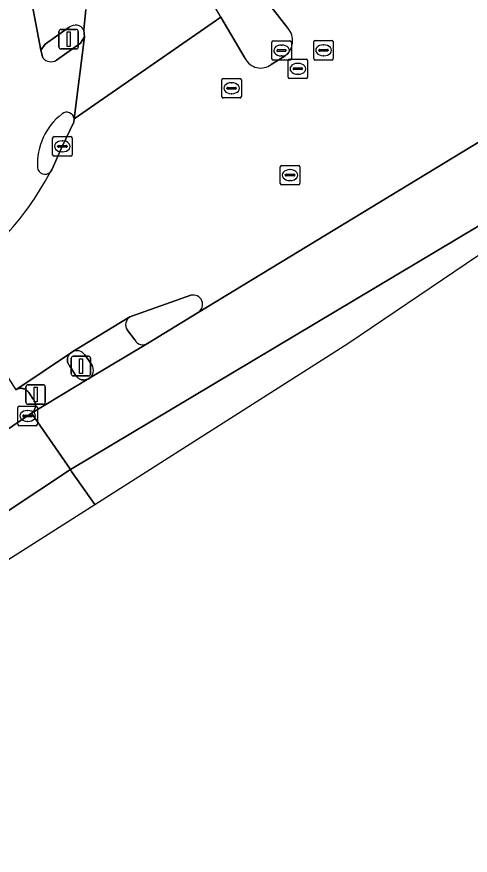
# Model space of a CAD drawing. Extents: x 157445 to 158888, y 383061 to 384688.
# Drawn here: x 158069.03 to 158092.26, y 383264.42 to 383307.41 of the extents above; entities that cross this region are included whole.
import ezdxf

# ---------------------------------------------------------------- set-up
doc = ezdxf.new("R2010")
doc.units = 0
for name, color, linetype in [('IMGEO_Berm_gesloten', 7, 'Continuous'), ('IMGEO_Fietspad_gesloten', 7, 'Continuous'), ('IMGEO_Fietspad_open', 7, 'Continuous'), ('IMGEO_Kolk', 7, 'Continuous'), ('IMGEO_Lichtmast', 7, 'Continuous'), ('IMGEO_OVBaan_gesloten', 7, 'Continuous'), ('IMGEO_Rijbaan_lokaal_gesloten', 7, 'Continuous'), ('IMGEO_Rijbaan_regionaal_gesloten', 7, 'Continuous'), ('IMGEO_Rioolput', 7, 'Continuous'), ('IMGEO_Verkeerseiland_open', 7, 'Continuous'), ('IMGEO_Verkeersregelinstallatiepaal', 7, 'Continuous'), ('IMGEO_Voetpad_open', 7, 'Continuous')]:
    doc.layers.add(name, color=color, linetype=linetype)

msp = doc.modelspace()

# ---------------------------------------------------------------- linework, layer by layer
at = {"layer": 'IMGEO_Berm_gesloten'}
msp.add_lwpolyline([(158065.437, 383284.135), (158069.586, 383286.943), (158069.78, 383287.088), (158069.815, 383287.113), (158069.847, 383287.142), (158069.876, 383287.173), (158069.903, 383287.207), (158069.927, 383287.243), (158069.947, 383287.281), (158069.964, 383287.32), (158069.977, 383287.361), (158069.986, 383287.403), (158069.992, 383287.446), (158069.994, 383287.488), (158069.992, 383287.531), (158069.986, 383287.574), (158069.976, 383287.616), (158069.963, 383287.657), (158069.946, 383287.696), (158069.926, 383287.734), (158069.902, 383287.77), (158069.881, 383287.797), (158069.647, 383288.14), (158069.623, 383288.175), (158069.595, 383288.208), (158069.565, 383288.238), (158069.532, 383288.265), (158069.497, 383288.29), (158069.46, 383288.311), (158069.421, 383288.328), (158069.38, 383288.342), (158069.339, 383288.353), (158069.297, 383288.36), (158069.254, 383288.362), (158069.211, 383288.362), (158069.169, 383288.357), (158069.127, 383288.348), (158069.086, 383288.336), (158069.046, 383288.32), (158069.008, 383288.301)], dxfattribs=at)
at = {"layer": 'IMGEO_Fietspad_gesloten'}
for points in [[(158070.364, 383305.299), (158070.262, 383305.696), (158069.602, 383309.232), (158068.227, 383316.754)], [(158071.971, 383302.175), (158072.504, 383306.388), (158072.292, 383306.055), (158071.066, 383305.185)]]:
    msp.add_lwpolyline(points, dxfattribs=at)
for centre, radius, start, end in [((158070.779, 383305.638), 0.536, 219.2528, 302.2994), ((158073.324, 383299.869), 3.233, 127.5896, 183.1733), ((158071.594, 383302.14), 0.378, 5.2351, 129.8278), ((158070.476, 383299.715), 0.381, 183.8175, 317.139), ((158057.489, 383306.388), 14.968, 316.3892, 332.4141)]:
    msp.add_arc(centre, radius, start, end, dxfattribs=at)
at = {"layer": 'IMGEO_Fietspad_open'}
for points in [[(158074.829, 383292.021), (158071.896, 383290.241)], [(158075.073, 383290.846), (158074.69, 383291.354)], [(158072.728, 383288.856), (158075.736, 383290.661)], [(158072.513, 383290.086), (158072.872, 383289.563)]]:
    msp.add_lwpolyline(points, dxfattribs=at)
for centre, radius, start, end in [((158075.076, 383291.622), 0.469, 121.6887, 214.7678), ((158075.495, 383291.078), 0.482, 208.7972, 300.0209), ((158072.113, 383289.801), 0.491, 35.5012, 116.2953), ((158072.471, 383289.276), 0.493, 301.4004, 35.5748)]:
    msp.add_arc(centre, radius, start, end, dxfattribs=at)
at = {"layer": 'IMGEO_Kolk'}
for p, q in [((158070.868, 383300.339), (158070.868, 383301.191)), ((158070.943, 383301.265), (158071.795, 383301.265)), ((158071.356, 383301.045), (158071.381, 383301.045)), ((158071.869, 383301.191), (158071.869, 383300.339)), ((158071.127, 383300.759), (158071.127, 383300.771)), ((158071.565, 383300.722), (158071.167, 383300.722)), ((158071.17, 383300.808), (158071.568, 383300.808)), ((158071.379, 383300.485), (158071.354, 383300.485)), ((158071.611, 383300.771), (158071.611, 383300.759)), ((158071.795, 383300.265), (158070.943, 383300.265)), ((158069.088, 383286.518), (158069.088, 383287.37)), ((158069.163, 383287.444), (158070.015, 383287.444)), ((158069.576, 383287.224), (158069.601, 383287.224)), ((158070.089, 383287.37), (158070.089, 383286.518)), ((158069.347, 383286.938), (158069.347, 383286.95)), ((158069.785, 383286.901), (158069.387, 383286.901)), ((158069.39, 383286.987), (158069.788, 383286.987)), ((158069.831, 383286.95), (158069.831, 383286.938)), ((158070.015, 383286.444), (158069.163, 383286.444)), ((158069.599, 383286.664), (158069.574, 383286.664))]:
    msp.add_line(p, q, dxfattribs=at)
for points in [[(158070.868, 383300.339), (158070.868, 383301.191)], [(158070.943, 383301.265), (158071.795, 383301.265)], [(158071.869, 383301.191), (158071.869, 383300.339)], [(158071.795, 383300.265), (158070.943, 383300.265)], [(158069.088, 383286.518), (158069.088, 383287.37)], [(158069.163, 383287.444), (158070.015, 383287.444)], [(158070.089, 383287.37), (158070.089, 383286.518)], [(158070.015, 383286.444), (158069.163, 383286.444)]]:
    msp.add_lwpolyline(points, dxfattribs=at)
for centre, radius, start, end in [((158070.945, 383301.189), 0.0765, 91.552, 178.448), ((158070.945, 383301.189), 0.0765, 91.552, 178.448), ((158071.793, 383301.189), 0.0765, 1.552, 88.448), ((158071.793, 383301.189), 0.0765, 1.552, 88.448), ((158071.167, 383300.768), 0.0403, 85.8775, 175.7526), ((158071.164, 383300.758), 0.0366, 178.938, 274.7102), ((158071.568, 383300.765), 0.043, 264.8664, 352.4533), ((158071.572, 383300.77), 0.0386, 1.7309, 96.639), ((158070.945, 383300.341), 0.0765, 181.552, 268.448), ((158070.945, 383300.341), 0.0765, 181.552, 268.448), ((158071.793, 383300.341), 0.0765, 271.552, 358.448), ((158071.793, 383300.341), 0.0765, 271.552, 358.448), ((158069.165, 383287.368), 0.0765, 91.552, 178.448), ((158069.165, 383287.368), 0.0765, 91.552, 178.448), ((158070.013, 383287.368), 0.0765, 1.552, 88.448), ((158070.013, 383287.368), 0.0765, 1.552, 88.448), ((158069.387, 383286.947), 0.0403, 85.8775, 175.7526), ((158069.384, 383286.937), 0.0366, 178.938, 274.7102), ((158069.788, 383286.944), 0.043, 264.8664, 352.4533), ((158069.792, 383286.949), 0.0386, 1.7309, 96.639), ((158069.165, 383286.52), 0.0765, 181.552, 268.448), ((158069.165, 383286.52), 0.0765, 181.552, 268.448), ((158070.013, 383286.52), 0.0765, 271.552, 358.448), ((158070.013, 383286.52), 0.0765, 271.552, 358.448)]:
    msp.add_arc(centre, radius, start, end, dxfattribs=at)
for centre, major_axis, ratio, start_param, end_param in [((158071.355, 383300.765), (-0.387, 0.002), 0.722429, 4.712389, 7.853982), ((158071.38, 383300.765), (-0.39, 0.002), 0.717154, 1.570796, 4.712389), ((158069.575, 383286.944), (-0.387, 0.002), 0.722429, 4.712389, 7.853982), ((158069.6, 383286.944), (-0.39, 0.002), 0.717154, 1.570796, 4.712389)]:
    msp.add_ellipse(centre, major_axis=major_axis, ratio=ratio, start_param=start_param, end_param=end_param, dxfattribs=at)
at = {"layer": 'IMGEO_Lichtmast'}
for p, q in [((158071.823, 383289.101), (158071.823, 383289.901)), ((158071.823, 383289.901), (158071.823, 383289.101)), ((158071.923, 383290.001), (158072.713, 383290.001)), ((158072.713, 383290.001), (158071.923, 383290.001)), ((158072.813, 383289.901), (158072.813, 383289.101)), ((158072.813, 383289.101), (158072.813, 383289.901)), ((158072.713, 383289.001), (158071.923, 383289.001)), ((158071.923, 383289.001), (158072.713, 383289.001))]:
    msp.add_line(p, q, dxfattribs=at)
msp.add_lwpolyline([(158072.243, 383289.876), (158072.393, 383289.876), (158072.393, 383289.126), (158072.243, 383289.126), (158072.243, 383289.876)], dxfattribs=at)
for centre, start, end in [((158071.923, 383289.901), 90, 180), ((158071.923, 383289.901), 90, 180), ((158072.713, 383289.901), 0, 90), ((158072.713, 383289.901), 360, 90), ((158071.923, 383289.101), 180, 270), ((158071.923, 383289.101), 180, 270), ((158072.713, 383289.101), 270, 0), ((158072.713, 383289.101), 270, 0)]:
    msp.add_arc(centre, 0.1, start, end, dxfattribs=at)
at = {"layer": 'IMGEO_OVBaan_gesloten'}
for points in [[(158104.891, 383304.477), (158104.822, 383304.574), (158102.711, 383307.543), (158099.916, 383305.627), (158097.04, 383303.64), (158096.195, 383303.108), (158096.062, 383303.027), (158078.32, 383292.247), (158075.736, 383290.661), (158072.728, 383288.856), (158069.78, 383287.088), (158071.777, 383284.192), (158093.676, 383297.265)], [(158073.023, 383282.413), (158085.984, 383290.662), (158105.383, 383303.781), (158104.891, 383304.477), (158093.676, 383297.265), (158071.777, 383284.192), (158071.841, 383284.099)]]:
    msp.add_lwpolyline(points, close=True, dxfattribs=at)
for points in [[(158071.777, 383284.192), (158069.78, 383287.088), (158069.586, 383286.943), (158065.437, 383284.135), (158063.784, 383283.008), (158062.113, 383281.899), (158055.454, 383277.465), (158020.805, 383254.295), (158014.305, 383250), (158008.366, 383246.348), (158003.797, 383243.518)], [(157953.334, 383204.497), (157996.809, 383233.905), (158073.023, 383282.413), (158071.841, 383284.099), (158071.777, 383284.192), (158057.477, 383274.715), (158040.808, 383263.504), (158024.37, 383252.567), (158015.679, 383246.898), (158010.577, 383243.644), (158006.672, 383241.272), (157986.099, 383229.222), (157960.516, 383213.232)], [(157960.516, 383213.232), (157986.099, 383229.222), (158006.672, 383241.272), (158010.577, 383243.644), (158015.679, 383246.898), (158024.37, 383252.567), (158040.808, 383263.504), (158057.477, 383274.715), (158071.777, 383284.192)]]:
    msp.add_lwpolyline(points, dxfattribs=at)
at = {"layer": 'IMGEO_Rijbaan_lokaal_gesloten'}
msp.add_lwpolyline([(158072.574, 383307.785), (158072.476, 383306.738), (158072.492, 383306.533), (158072.504, 383306.388), (158071.971, 383302.175), (158079.489, 383307.394), (158079.472, 383307.424), (158077.758, 383310.375)], dxfattribs=at)
at = {"layer": 'IMGEO_Rijbaan_regionaal_gesloten'}
for points in [[(158088.84, 383311.755), (158087.762, 383311.964), (158086.84, 383312.199), (158081.456, 383308.715), (158082.922, 383306.821)], [(158080.736, 383305.272), (158079.489, 383307.394), (158071.971, 383302.175), (158071.95, 383302.011), (158071.366, 383300.764), (158070.824, 383299.56), (158070.756, 383299.456)], [(158082.779, 383305.402), (158082.428, 383305.188), (158082.059, 383304.962)], [(158078.32, 383292.247), (158096.062, 383303.027)], [(158065.502, 383293.72), (158067.24, 383291.002), (158068.979, 383288.283), (158071.778, 383290.166), (158071.896, 383290.241), (158074.829, 383292.021), (158077.945, 383293.131)]]:
    msp.add_lwpolyline(points, dxfattribs=at)
for centre, radius, start, end in [((158082.181, 383306.179), 0.98, 307.5751, 40.9158), ((158081.525, 383305.662), 0.88, 206.3007, 307.3245), ((158057.489, 383306.388), 14.968, 316.3892, 332.4141), ((158078.064, 383292.66), 0.486, 301.8143, 104.1598)]:
    msp.add_arc(centre, radius, start, end, dxfattribs=at)
at = {"layer": 'IMGEO_Rioolput'}
for p, q in [((158082.095, 383305.254), (158082.095, 383306.106)), ((158082.17, 383306.18), (158083.022, 383306.18)), ((158083.096, 383306.106), (158083.096, 383305.254)), ((158084.245, 383305.265), (158084.245, 383306.117)), ((158084.32, 383306.191), (158085.172, 383306.191)), ((158085.246, 383306.117), (158085.246, 383305.265)), ((158082.354, 383305.674), (158082.354, 383305.686)), ((158082.792, 383305.637), (158082.394, 383305.637)), ((158082.397, 383305.723), (158082.795, 383305.723)), ((158082.583, 383305.96), (158082.608, 383305.96)), ((158082.838, 383305.686), (158082.838, 383305.674)), ((158084.504, 383305.685), (158084.504, 383305.697)), ((158084.942, 383305.648), (158084.544, 383305.648)), ((158084.547, 383305.734), (158084.945, 383305.734)), ((158084.733, 383305.971), (158084.758, 383305.971)), ((158084.988, 383305.697), (158084.988, 383305.685)), ((158083.022, 383305.18), (158082.17, 383305.18)), ((158082.606, 383305.4), (158082.581, 383305.4)), ((158083.005, 383305.242), (158083.857, 383305.242)), ((158085.172, 383305.191), (158084.32, 383305.191)), ((158084.756, 383305.411), (158084.731, 383305.411)), ((158082.93, 383304.316), (158082.93, 383305.168)), ((158083.189, 383304.736), (158083.189, 383304.748)), ((158083.232, 383304.785), (158083.63, 383304.785)), ((158083.418, 383305.022), (158083.443, 383305.022)), ((158083.673, 383304.748), (158083.673, 383304.736)), ((158083.931, 383305.168), (158083.931, 383304.316)), ((158083.627, 383304.699), (158083.229, 383304.699)), ((158083.441, 383304.462), (158083.416, 383304.462)), ((158079.535, 383303.319), (158079.535, 383304.171)), ((158079.61, 383304.245), (158080.462, 383304.245)), ((158080.023, 383304.025), (158080.048, 383304.025)), ((158080.536, 383304.171), (158080.536, 383303.319)), ((158083.857, 383304.242), (158083.005, 383304.242)), ((158079.794, 383303.739), (158079.794, 383303.751)), ((158080.232, 383303.702), (158079.834, 383303.702)), ((158079.837, 383303.788), (158080.235, 383303.788)), ((158080.046, 383303.465), (158080.021, 383303.465)), ((158080.278, 383303.751), (158080.278, 383303.739)), ((158080.462, 383303.245), (158079.61, 383303.245)), ((158082.529, 383298.866), (158082.529, 383299.718)), ((158082.604, 383299.792), (158083.456, 383299.792)), ((158083.53, 383299.718), (158083.53, 383298.866)), ((158082.788, 383299.286), (158082.788, 383299.298)), ((158083.226, 383299.249), (158082.828, 383299.249)), ((158082.831, 383299.335), (158083.229, 383299.335)), ((158083.017, 383299.572), (158083.042, 383299.572)), ((158083.272, 383299.298), (158083.272, 383299.286)), ((158083.456, 383298.792), (158082.604, 383298.792)), ((158083.04, 383299.012), (158083.015, 383299.012))]:
    msp.add_line(p, q, dxfattribs=at)
for points in [[(158082.095, 383305.254), (158082.095, 383306.106)], [(158082.17, 383306.18), (158083.022, 383306.18)], [(158083.096, 383306.106), (158083.096, 383305.254)], [(158084.245, 383305.265), (158084.245, 383306.117)], [(158084.32, 383306.191), (158085.172, 383306.191)], [(158085.246, 383306.117), (158085.246, 383305.265)], [(158083.022, 383305.18), (158082.17, 383305.18)], [(158083.005, 383305.242), (158083.857, 383305.242)], [(158085.172, 383305.191), (158084.32, 383305.191)], [(158082.93, 383304.316), (158082.93, 383305.168)], [(158083.931, 383305.168), (158083.931, 383304.316)], [(158079.535, 383303.319), (158079.535, 383304.171)], [(158079.61, 383304.245), (158080.462, 383304.245)], [(158080.536, 383304.171), (158080.536, 383303.319)], [(158083.857, 383304.242), (158083.005, 383304.242)], [(158080.462, 383303.245), (158079.61, 383303.245)], [(158082.529, 383298.866), (158082.529, 383299.718)], [(158082.604, 383299.792), (158083.456, 383299.792)], [(158083.53, 383299.718), (158083.53, 383298.866)], [(158083.456, 383298.792), (158082.604, 383298.792)]]:
    msp.add_lwpolyline(points, dxfattribs=at)
for centre, radius, start, end in [((158082.172, 383306.104), 0.0765, 91.552, 178.448), ((158082.172, 383306.104), 0.0765, 91.552, 178.448), ((158083.02, 383306.104), 0.0765, 1.552, 88.448), ((158083.02, 383306.104), 0.0765, 1.552, 88.448), ((158084.322, 383306.115), 0.0765, 91.552, 178.448), ((158084.322, 383306.115), 0.0765, 91.552, 178.448), ((158085.17, 383306.115), 0.0765, 1.552, 88.448), ((158085.17, 383306.115), 0.0765, 1.552, 88.448), ((158082.394, 383305.683), 0.0403, 85.8775, 175.7526), ((158082.391, 383305.673), 0.0366, 178.938, 274.7102), ((158082.795, 383305.68), 0.043, 264.8664, 352.4533), ((158082.799, 383305.685), 0.0386, 1.7309, 96.639), ((158084.544, 383305.694), 0.0403, 85.8775, 175.7526), ((158084.541, 383305.684), 0.0366, 178.938, 274.7102), ((158084.945, 383305.691), 0.043, 264.8664, 352.4533), ((158084.949, 383305.696), 0.0386, 1.7309, 96.639), ((158082.172, 383305.256), 0.0765, 181.552, 268.448), ((158082.172, 383305.256), 0.0765, 181.552, 268.448), ((158083.007, 383305.166), 0.0765, 91.552, 178.448), ((158083.007, 383305.166), 0.0765, 91.552, 178.448), ((158083.02, 383305.256), 0.0765, 271.552, 358.448), ((158083.02, 383305.256), 0.0765, 271.552, 358.448), ((158083.855, 383305.166), 0.0765, 1.552, 88.448), ((158083.855, 383305.166), 0.0765, 1.552, 88.448), ((158084.322, 383305.267), 0.0765, 181.552, 268.448), ((158084.322, 383305.267), 0.0765, 181.552, 268.448), ((158085.17, 383305.267), 0.0765, 271.552, 358.448), ((158085.17, 383305.267), 0.0765, 271.552, 358.448), ((158083.229, 383304.745), 0.0403, 85.8775, 175.7526), ((158083.634, 383304.747), 0.0386, 1.7309, 96.639), ((158083.007, 383304.318), 0.0765, 181.552, 268.448), ((158083.007, 383304.318), 0.0765, 181.552, 268.448), ((158083.226, 383304.735), 0.0366, 178.938, 274.7102), ((158083.63, 383304.742), 0.043, 264.8664, 352.4533), ((158083.855, 383304.318), 0.0765, 271.552, 358.448), ((158083.855, 383304.318), 0.0765, 271.552, 358.448), ((158079.612, 383304.169), 0.0765, 91.552, 178.448), ((158079.612, 383304.169), 0.0765, 91.552, 178.448), ((158080.46, 383304.169), 0.0765, 1.552, 88.448), ((158080.46, 383304.169), 0.0765, 1.552, 88.448), ((158079.834, 383303.748), 0.0403, 85.8775, 175.7526), ((158079.831, 383303.738), 0.0366, 178.938, 274.7102), ((158080.235, 383303.745), 0.043, 264.8664, 352.4533), ((158080.239, 383303.75), 0.0386, 1.7309, 96.639), ((158079.612, 383303.321), 0.0765, 181.552, 268.448), ((158079.612, 383303.321), 0.0765, 181.552, 268.448), ((158080.46, 383303.321), 0.0765, 271.552, 358.448), ((158080.46, 383303.321), 0.0765, 271.552, 358.448), ((158082.606, 383299.716), 0.0765, 91.552, 178.448), ((158082.606, 383299.716), 0.0765, 91.552, 178.448), ((158083.454, 383299.716), 0.0765, 1.552, 88.448), ((158083.454, 383299.716), 0.0765, 1.552, 88.448), ((158082.828, 383299.295), 0.0403, 85.8775, 175.7526), ((158082.825, 383299.285), 0.0366, 178.938, 274.7102), ((158083.229, 383299.292), 0.043, 264.8664, 352.4533), ((158083.233, 383299.297), 0.0386, 1.7309, 96.639), ((158082.606, 383298.868), 0.0765, 181.552, 268.448), ((158082.606, 383298.868), 0.0765, 181.552, 268.448), ((158083.454, 383298.868), 0.0765, 271.552, 358.448), ((158083.454, 383298.868), 0.0765, 271.552, 358.448)]:
    msp.add_arc(centre, radius, start, end, dxfattribs=at)
for centre, major_axis, ratio, start_param, end_param in [((158082.582, 383305.68), (-0.387, 0.002), 0.722429, 4.712389, 7.853982), ((158082.607, 383305.68), (-0.39, 0.002), 0.717154, 1.570796, 4.712389), ((158084.732, 383305.691), (-0.387, 0.002), 0.722429, 4.712389, 7.853982), ((158084.757, 383305.691), (-0.39, 0.002), 0.717154, 1.570796, 4.712389), ((158083.417, 383304.742), (-0.387, 0.002), 0.722429, 4.712389, 7.853982), ((158083.442, 383304.742), (-0.39, 0.002), 0.717154, 1.570796, 4.712389), ((158080.022, 383303.745), (-0.387, 0.002), 0.722429, 4.712389, 7.853982), ((158080.047, 383303.745), (-0.39, 0.002), 0.717154, 1.570796, 4.712389), ((158083.016, 383299.292), (-0.387, 0.002), 0.722429, 4.712389, 7.853982), ((158083.041, 383299.292), (-0.39, 0.002), 0.717154, 1.570796, 4.712389)]:
    msp.add_ellipse(centre, major_axis=major_axis, ratio=ratio, start_param=start_param, end_param=end_param, dxfattribs=at)
at = {"layer": 'IMGEO_Verkeerseiland_open'}
for points in [[(158082.922, 383306.821), (158081.456, 383308.715)], [(158079.472, 383307.424), (158079.489, 383307.394), (158080.736, 383305.272)], [(158071.72, 383306.883), (158070.483, 383306.002), (158070.262, 383305.696), (158070.364, 383305.299)], [(158071.066, 383305.185), (158072.292, 383306.055), (158072.504, 383306.388), (158072.492, 383306.533), (158072.476, 383306.738)], [(158082.059, 383304.962), (158082.428, 383305.188), (158082.779, 383305.402)], [(158070.756, 383299.456), (158070.824, 383299.56), (158071.366, 383300.764), (158071.95, 383302.011), (158071.971, 383302.175)], [(158077.945, 383293.131), (158074.829, 383292.021)], [(158075.736, 383290.661), (158078.32, 383292.247)], [(158074.69, 383291.354), (158075.073, 383290.846)], [(158071.896, 383290.241), (158071.778, 383290.166), (158071.749, 383290.137), (158071.722, 383290.105), (158071.698, 383290.071), (158071.677, 383290.036), (158071.66, 383289.998), (158071.646, 383289.959), (158071.636, 383289.919), (158071.629, 383289.878), (158071.626, 383289.837), (158071.626, 383289.795), (158071.631, 383289.754), (158071.639, 383289.714), (158071.65, 383289.674), (158071.665, 383289.635), (158071.684, 383289.598), (158071.705, 383289.563), (158071.726, 383289.535), (158072.049, 383289.036), (158072.072, 383288.999), (158072.098, 383288.964), (158072.128, 383288.931), (158072.16, 383288.902), (158072.195, 383288.875), (158072.232, 383288.851), (158072.271, 383288.831), (158072.311, 383288.815), (158072.353, 383288.802), (158072.396, 383288.793), (158072.439, 383288.788), (158072.483, 383288.786), (158072.527, 383288.789), (158072.57, 383288.795), (158072.613, 383288.806), (158072.654, 383288.82), (158072.694, 383288.837), (158072.728, 383288.856)], [(158072.872, 383289.563), (158072.513, 383290.086)]]:
    msp.add_lwpolyline(points, dxfattribs=at)
for centre, radius, start, end in [((158072.027, 383306.443), 0.537, 33.3678, 124.9174), ((158082.181, 383306.179), 0.98, 307.5751, 40.9158), ((158070.779, 383305.638), 0.536, 219.2528, 302.2994), ((158081.525, 383305.662), 0.88, 206.3007, 307.3245), ((158073.324, 383299.869), 3.233, 127.5896, 183.1733), ((158071.594, 383302.14), 0.378, 5.2351, 129.8278), ((158070.476, 383299.715), 0.381, 183.8175, 317.139), ((158078.064, 383292.66), 0.486, 301.8143, 104.1598), ((158075.076, 383291.622), 0.469, 121.6887, 214.7678), ((158075.495, 383291.078), 0.482, 208.7972, 300.0209), ((158072.113, 383289.801), 0.491, 35.5012, 116.2953), ((158072.471, 383289.276), 0.493, 301.4004, 35.5748)]:
    msp.add_arc(centre, radius, start, end, dxfattribs=at)
at = {"layer": 'IMGEO_Verkeersregelinstallatiepaal'}
for p, q in [((158071.192, 383305.857), (158071.192, 383306.657)), ((158071.192, 383306.657), (158071.192, 383305.857)), ((158071.292, 383306.757), (158072.082, 383306.757)), ((158072.082, 383306.757), (158071.292, 383306.757)), ((158072.182, 383306.657), (158072.182, 383305.857)), ((158072.182, 383305.857), (158072.182, 383306.657)), ((158072.082, 383305.757), (158071.292, 383305.757)), ((158071.292, 383305.757), (158072.082, 383305.757)), ((158069.5, 383287.643), (158069.5, 383288.443)), ((158069.5, 383288.443), (158069.5, 383287.643)), ((158069.6, 383288.543), (158070.39, 383288.543)), ((158070.39, 383288.543), (158069.6, 383288.543)), ((158070.49, 383288.443), (158070.49, 383287.643)), ((158070.49, 383287.643), (158070.49, 383288.443)), ((158070.39, 383287.543), (158069.6, 383287.543)), ((158069.6, 383287.543), (158070.39, 383287.543))]:
    msp.add_line(p, q, dxfattribs=at)
for points in [[(158071.612, 383306.632), (158071.762, 383306.632), (158071.762, 383305.882), (158071.612, 383305.882), (158071.612, 383306.632)], [(158069.92, 383288.418), (158070.07, 383288.418), (158070.07, 383287.668), (158069.92, 383287.668), (158069.92, 383288.418)]]:
    msp.add_lwpolyline(points, dxfattribs=at)
for centre, start, end in [((158071.292, 383306.657), 90, 180), ((158071.292, 383306.657), 90, 180), ((158072.082, 383306.657), 0, 90), ((158072.082, 383306.657), 360, 90), ((158071.292, 383305.857), 180, 270), ((158071.292, 383305.857), 180, 270), ((158072.082, 383305.857), 270, 0), ((158072.082, 383305.857), 270, 0), ((158069.6, 383288.443), 90, 180), ((158069.6, 383288.443), 90, 180), ((158070.39, 383288.443), 0, 90), ((158070.39, 383288.443), 360, 90), ((158069.6, 383287.643), 180, 270), ((158069.6, 383287.643), 180, 270), ((158070.39, 383287.643), 270, 0), ((158070.39, 383287.643), 270, 0)]:
    msp.add_arc(centre, 0.1, start, end, dxfattribs=at)
at = {"layer": 'IMGEO_Voetpad_open'}
for points in [[(158069.602, 383309.232), (158070.262, 383305.696), (158070.483, 383306.002), (158071.72, 383306.883)], [(158072.476, 383306.738), (158072.574, 383307.785)], [(158069.008, 383288.301), (158069.046, 383288.32), (158069.086, 383288.336), (158069.127, 383288.348), (158069.169, 383288.357), (158069.211, 383288.362), (158069.254, 383288.362), (158069.297, 383288.36), (158069.339, 383288.353), (158069.38, 383288.342), (158069.421, 383288.328), (158069.46, 383288.311), (158069.497, 383288.29), (158069.532, 383288.265), (158069.565, 383288.238), (158069.595, 383288.208), (158069.623, 383288.175), (158069.647, 383288.14), (158069.881, 383287.797), (158069.902, 383287.77), (158069.926, 383287.734), (158069.946, 383287.696), (158069.963, 383287.657), (158069.976, 383287.616), (158069.986, 383287.574), (158069.992, 383287.531), (158069.994, 383287.488), (158069.992, 383287.446), (158069.986, 383287.403), (158069.977, 383287.361), (158069.964, 383287.32), (158069.947, 383287.281), (158069.927, 383287.243), (158069.903, 383287.207), (158069.876, 383287.173), (158069.847, 383287.142), (158069.815, 383287.113), (158069.78, 383287.088), (158072.728, 383288.856), (158072.694, 383288.837), (158072.654, 383288.82), (158072.613, 383288.806), (158072.57, 383288.795), (158072.527, 383288.789), (158072.483, 383288.786), (158072.439, 383288.788), (158072.396, 383288.793), (158072.353, 383288.802), (158072.311, 383288.815), (158072.271, 383288.831), (158072.232, 383288.851), (158072.195, 383288.875), (158072.16, 383288.902), (158072.128, 383288.931), (158072.098, 383288.964), (158072.072, 383288.999), (158072.049, 383289.036), (158071.726, 383289.535), (158071.705, 383289.563), (158071.684, 383289.598), (158071.665, 383289.635), (158071.65, 383289.674), (158071.639, 383289.714), (158071.631, 383289.754), (158071.626, 383289.795), (158071.626, 383289.837), (158071.629, 383289.878), (158071.636, 383289.919), (158071.646, 383289.959), (158071.66, 383289.998), (158071.677, 383290.036), (158071.698, 383290.071), (158071.722, 383290.105), (158071.749, 383290.137), (158071.778, 383290.166), (158068.979, 383288.283)]]:
    msp.add_lwpolyline(points, dxfattribs=at)
msp.add_arc((158072.027, 383306.443), 0.537, 33.3678, 124.9174, dxfattribs=at)

doc.saveas('drawing.dxf')
